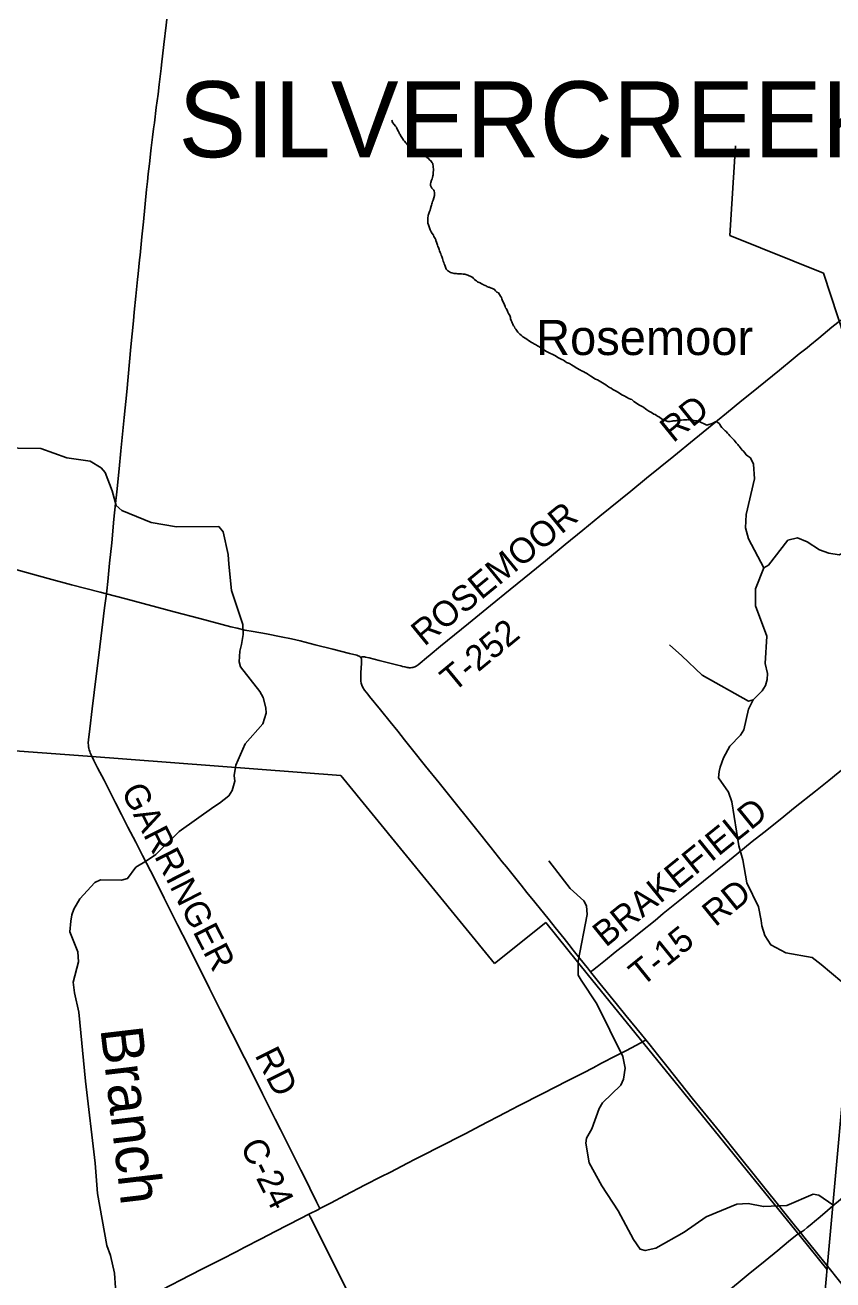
# Model space of a CAD drawing. Extents: x -49 to -8.2, y 9.4 to 23.5.
# Drawn here: x -11.38 to -10.474, y 10.579 to 11.988 of the extents above; entities that cross this region are included whole.
import ezdxf

# ---------------------------------------------------------------- set-up
doc = ezdxf.new("R2010")
doc.units = 0
for name, color, linetype in [('GM_X_Adjacent_County', 7, 'Continuous'), ('GM_X_County_Road', 7, 'Continuous'), ('GM_X_County_Road_Text', 7, 'Continuous'), ('GM_X_Minor_River', 7, 'Continuous'), ('GM_X_Minor_River_Text', 7, 'Continuous'), ('GM_X_Township', 7, 'Continuous'), ('GM_X_Township_Road', 7, 'Continuous'), ('GM_X_Township_Road_Text', 7, 'Continuous'), ('GM_X_Township_Text', 7, 'Continuous'), ('GM_X_Unincorporated_Text', 7, 'Continuous')]:
    doc.layers.add(name, color=color, linetype=linetype)

msp = doc.modelspace()

# ---------------------------------------------------------------- linework, layer by layer
at = {"layer": 'GM_X_Adjacent_County'}
msp.add_line((-9.9722, 16.2087), (-10.5877, 9.4087), dxfattribs=at)
at = {"layer": 'GM_X_County_Road'}
for points in [[(-11.2892, 11.3494), (-11.2889, 11.3526), (-11.2878, 11.3634), (-11.2856, 11.3838), (-11.2833, 11.4067), (-11.2807, 11.4333), (-11.279, 11.4506), (-11.2776, 11.4638), (-11.275, 11.4895), (-11.2729, 11.5099), (-11.2708, 11.5322), (-11.2694, 11.5473), (-11.2664, 11.576), (-11.2617, 11.6265), (-11.2588, 11.6558), (-11.2579, 11.6654), (-11.2561, 11.6834), (-11.2551, 11.6948), (-11.2544, 11.7022), (-11.2537, 11.7084), (-11.2521, 11.7242), (-11.2515, 11.7294), (-11.2494, 11.7501), (-11.2484, 11.76), (-11.2477, 11.7668), (-11.2441, 11.8033), (-11.2432, 11.8123), (-11.2423, 11.8209), (-11.241, 11.832), (-11.2394, 11.8465), (-11.239, 11.8499), (-11.2374, 11.8619), (-11.2362, 11.8712), (-11.2354, 11.878), (-11.2332, 11.8952), (-11.2313, 11.9103), (-11.23, 11.9211), (-11.2279, 11.939), (-11.2274, 11.943), (-11.2247, 11.9658), (-11.2222, 11.9875), (-11.2214, 11.9942)], [(-11.5109, 11.4127), (-11.5099, 11.4123), (-11.5062, 11.4108), (-11.5006, 11.4088), (-11.4917, 11.4061), (-11.4705, 11.4), (-11.4413, 11.3913), (-11.4175, 11.3842), (-11.3966, 11.3781), (-11.3547, 11.3665), (-11.3283, 11.3596), (-11.2964, 11.3512), (-11.2892, 11.3494)], [(-11.3091, 11.1765), (-11.3093, 11.1774), (-11.3095, 11.1792), (-11.3096, 11.1823), (-11.3094, 11.1857), (-11.3079, 11.198), (-11.3051, 11.2202), (-11.3029, 11.2387), (-11.3002, 11.26), (-11.2977, 11.2806), (-11.2944, 11.3087), (-11.2914, 11.3337), (-11.2892, 11.3494)], [(-11.2892, 11.3494), (-11.2675, 11.3438), (-11.2132, 11.3293), (-11.1844, 11.3217), (-11.1495, 11.3124), (-11.1426, 11.3107), (-11.1338, 11.3088), (-11.1244, 11.307), (-11.1097, 11.3044), (-11.0932, 11.3012), (-11.0816, 11.2988), (-11.0716, 11.2965), (-11.0548, 11.2922), (-11.0352, 11.2872), (-11.0165, 11.2826), (-11.0083, 11.2806), (-11.0065, 11.28), (-11.0056, 11.2796), (-11.0048, 11.2791), (-11.0041, 11.2784)], [(-11.0041, 11.2784), (-11.0041, 11.2783), (-11.0037, 11.2778), (-11.0031, 11.2765), (-11.0029, 11.2752), (-11.0029, 11.2739), (-11.0029, 11.2717), (-11.0035, 11.2608), (-11.0038, 11.2559), (-11.0038, 11.2537), (-11.0036, 11.2513), (-11.0033, 11.2491), (-11.0026, 11.2468), (-11.0013, 11.2442), (-10.9994, 11.2414), (-10.9976, 11.2389), (-10.996, 11.2369), (-10.9939, 11.2343), (-10.9815, 11.2191), (-10.9708, 11.2058), (-10.9623, 11.1954), (-10.9545, 11.1854), (-10.9458, 11.1745), (-10.931, 11.1561), (-10.9159, 11.1371), (-10.898, 11.1148), (-10.8826, 11.0957), (-10.8736, 11.0846), (-10.8573, 11.0643), (-10.8449, 11.0487), (-10.8402, 11.0429), (-10.8239, 11.0225), (-10.8173, 11.0143), (-10.8085, 11.0034), (-10.7924, 10.9834)], [(-11.0496, 10.6594), (-11.0511, 10.6625), (-11.0534, 10.6672), (-11.0608, 10.6822), (-11.0674, 10.6953), (-11.071, 10.7025), (-11.077, 10.7145), (-11.0838, 10.7281), (-11.0905, 10.7414), (-11.0938, 10.7481), (-11.0998, 10.7599), (-11.114, 10.7884), (-11.1232, 10.8067), (-11.1343, 10.8286), (-11.1616, 10.8826), (-11.1735, 10.9066), (-11.198, 10.9555), (-11.2093, 10.978), (-11.2244, 11.0079), (-11.2354, 11.0298), (-11.2486, 11.0556), (-11.2563, 11.0708), (-11.265, 11.0877), (-11.2722, 11.1018), (-11.2789, 11.1147), (-11.2919, 11.1402), (-11.2992, 11.1543), (-11.3032, 11.1623), (-11.3061, 11.1681), (-11.3074, 11.1708), (-11.308, 11.1726), (-11.3086, 11.1742), (-11.309, 11.1759), (-11.3091, 11.1765)], [(-10.4741, 10.6624), (-10.4546, 10.6786), (-10.4463, 10.6856), (-10.4237, 10.7045), (-10.3975, 10.7266), (-10.3832, 10.7385), (-10.3378, 10.7762), (-10.2925, 10.814), (-10.2556, 10.8449), (-10.2425, 10.8559), (-10.2126, 10.8807), (-10.1911, 10.8986), (-10.1768, 10.9106), (-10.1519, 10.9316), (-10.1172, 10.9603), (-10.0958, 10.9783), (-10.0529, 11.0142), (-10.0171, 11.044), (-9.9957, 11.0619), (-9.9432, 11.1057), (-9.9276, 11.1186), (-9.9229, 11.1226), (-9.9196, 11.1259), (-9.9193, 11.1263)], [(-10.7924, 10.9834), (-10.7855, 10.9748), (-10.7756, 10.9625), (-10.7704, 10.9559), (-10.7654, 10.9496), (-10.7609, 10.944), (-10.7515, 10.9323)], [(-10.7515, 10.9323), (-10.7493, 10.9295), (-10.7458, 10.9251)], [(-10.7458, 10.9251), (-10.7355, 10.9122), (-10.7172, 10.8895), (-10.7061, 10.8761), (-10.6888, 10.8549), (-10.6839, 10.8487)], [(-11.0496, 10.6594), (-11.0369, 10.666), (-11.0215, 10.674), (-10.9987, 10.686), (-10.9813, 10.695), (-10.9705, 10.7005), (-10.9512, 10.7104), (-10.9426, 10.7149), (-10.9313, 10.7206), (-10.9175, 10.7278), (-10.886, 10.7439), (-10.8699, 10.7522), (-10.8409, 10.7672), (-10.8266, 10.7746), (-10.7993, 10.7887), (-10.7719, 10.8027), (-10.7539, 10.812), (-10.7431, 10.8175), (-10.7335, 10.8225), (-10.7175, 10.8308), (-10.7062, 10.8366), (-10.6943, 10.8428), (-10.6867, 10.8471), (-10.6839, 10.8487)], [(-10.6839, 10.8487), (-10.6791, 10.8427), (-10.6707, 10.8324), (-10.6587, 10.8173), (-10.6318, 10.7835), (-10.6145, 10.7624), (-10.6012, 10.7459), (-10.5791, 10.7182), (-10.5608, 10.6955), (-10.5474, 10.6787), (-10.5379, 10.6669), (-10.5264, 10.6526), (-10.5173, 10.6412), (-10.5104, 10.6326)], [(-10.5104, 10.6326), (-10.5085, 10.6337), (-10.5063, 10.6353), (-10.5027, 10.6381), (-10.5013, 10.6393), (-10.497, 10.6429), (-10.4946, 10.6449), (-10.4882, 10.6503), (-10.4799, 10.6574), (-10.4741, 10.6624)], [(-11.2271, 10.5684), (-11.1953, 10.5846), (-11.1812, 10.5918), (-11.1605, 10.6025), (-11.143, 10.6114), (-11.1345, 10.6158), (-11.1157, 10.6255), (-11.0997, 10.6338), (-11.0715, 10.6483), (-11.0619, 10.6532)], [(-11.0619, 10.6532), (-11.0513, 10.6586), (-11.0496, 10.6594)], [(-11.0199, 10.5688), (-11.0262, 10.5816), (-11.0479, 10.6247), (-11.0536, 10.6363), (-11.0605, 10.6502), (-11.0619, 10.6532)], [(-10.5889, 10.5689), (-10.5757, 10.5798), (-10.5666, 10.5873), (-10.5598, 10.5928), (-10.55, 10.6009), (-10.5358, 10.6125), (-10.5236, 10.6226), (-10.5176, 10.6275), (-10.5144, 10.6299), (-10.5133, 10.6307), (-10.5123, 10.6314), (-10.5114, 10.632), (-10.5104, 10.6326)], [(-10.5104, 10.6326), (-10.5066, 10.6279), (-10.4938, 10.6122), (-10.4801, 10.5949)], [(-10.4801, 10.5949), (-10.4767, 10.5908), (-10.4694, 10.5817), (-10.4451, 10.5514), (-10.3946, 10.4883), (-10.3704, 10.458), (-10.35, 10.4325), (-10.3365, 10.4155), (-10.3268, 10.4035), (-10.3101, 10.3829), (-10.3073, 10.3794), (-10.3018, 10.3724), (-10.2927, 10.3611), (-10.2821, 10.3477), (-10.2704, 10.3332), (-10.2345, 10.2883), (-10.2034, 10.2495), (-10.182, 10.2228), (-10.1442, 10.1755), (-10.1179, 10.1428), (-10.1033, 10.1247), (-10.0932, 10.1122)]]:
    msp.add_lwpolyline(points, dxfattribs=at)
at = {"layer": 'GM_X_Minor_River'}
for points in [[(-10.9688, 11.8811), (-10.9681, 11.8785), (-10.9662, 11.876), (-10.9647, 11.8742), (-10.9637, 11.8733), (-10.9636, 11.8723), (-10.963, 11.8712), (-10.9621, 11.8695), (-10.9613, 11.8681), (-10.9608, 11.8668), (-10.9602, 11.8658), (-10.9597, 11.8649), (-10.9591, 11.8639), (-10.9585, 11.8628), (-10.9569, 11.8603), (-10.9559, 11.8587), (-10.9548, 11.8574), (-10.9533, 11.8555), (-10.9524, 11.8547), (-10.9516, 11.8538), (-10.9505, 11.8532), (-10.9494, 11.8522), (-10.9484, 11.8516), (-10.9475, 11.8507), (-10.9463, 11.8501), (-10.9452, 11.8491), (-10.9433, 11.8476), (-10.9422, 11.8468), (-10.9413, 11.846), (-10.9401, 11.8455), (-10.9384, 11.8443), (-10.9369, 11.8435), (-10.936, 11.8429), (-10.9349, 11.8424), (-10.9339, 11.8418), (-10.9328, 11.841), (-10.9315, 11.8402), (-10.9305, 11.8397), (-10.9294, 11.8389), (-10.9283, 11.8383), (-10.9264, 11.8362), (-10.9251, 11.8354), (-10.9238, 11.8331), (-10.923, 11.8322), (-10.9225, 11.8285), (-10.9221, 11.8257), (-10.922, 11.8244), (-10.9224, 11.8227), (-10.9224, 11.8211), (-10.9224, 11.8198), (-10.9228, 11.8187), (-10.9232, 11.8166), (-10.9238, 11.8151), (-10.9243, 11.8137), (-10.9251, 11.8111), (-10.9255, 11.8096), (-10.9255, 11.8084), (-10.9254, 11.8075), (-10.9248, 11.8062), (-10.9239, 11.8048), (-10.9227, 11.8035), (-10.9218, 11.8025), (-10.9213, 11.8012), (-10.9211, 11.8), (-10.9209, 11.7987), (-10.9209, 11.7977), (-10.9211, 11.7966), (-10.9225, 11.7911), (-10.9231, 11.7896), (-10.9237, 11.7883), (-10.9241, 11.787), (-10.9245, 11.7856), (-10.9248, 11.7843), (-10.9254, 11.7818), (-10.926, 11.7799), (-10.9266, 11.7786), (-10.927, 11.7773), (-10.9272, 11.7762), (-10.9276, 11.7752), (-10.928, 11.7743), (-10.9282, 11.7731), (-10.9284, 11.7718), (-10.9286, 11.7709), (-10.9286, 11.7697), (-10.9286, 11.7686), (-10.9286, 11.7672), (-10.9285, 11.7653), (-10.9279, 11.7634), (-10.9274, 11.7625), (-10.9268, 11.7602), (-10.9257, 11.7579), (-10.9248, 11.7558), (-10.9237, 11.7539), (-10.9223, 11.7518), (-10.9216, 11.7505), (-10.9209, 11.7493), (-10.9203, 11.7482), (-10.9197, 11.7468), (-10.9194, 11.7459), (-10.9186, 11.744), (-10.9175, 11.7407)], [(-10.5832, 11.8523), (-10.5894, 11.7516), (-10.4845, 11.7092), (-10.4364, 11.5635), (-10.4257, 11.5004)], [(-10.9175, 11.7407), (-10.9172, 11.7392), (-10.9166, 11.738), (-10.9162, 11.7369), (-10.9159, 11.7358), (-10.9153, 11.7342), (-10.9146, 11.7323), (-10.914, 11.731), (-10.9135, 11.7295), (-10.9129, 11.7281), (-10.9124, 11.7268), (-10.912, 11.7256), (-10.9116, 11.7243), (-10.9111, 11.7226), (-10.9105, 11.7213), (-10.9102, 11.7197), (-10.9096, 11.7182), (-10.9091, 11.7171), (-10.9078, 11.7138), (-10.9063, 11.7121), (-10.9053, 11.7115), (-10.9032, 11.7102), (-10.9017, 11.7096), (-10.8989, 11.7088), (-10.8972, 11.7088), (-10.8962, 11.7088), (-10.8949, 11.7085), (-10.8907, 11.7085), (-10.889, 11.7083), (-10.8881, 11.7083), (-10.8871, 11.7081), (-10.8858, 11.7077), (-10.8847, 11.7075), (-10.8835, 11.7069), (-10.8822, 11.7063), (-10.8811, 11.7059), (-10.8796, 11.7051), (-10.8781, 11.7044), (-10.8771, 11.7032), (-10.876, 11.7021), (-10.8747, 11.7011), (-10.8738, 11.7005), (-10.8728, 11.6997), (-10.8719, 11.6992), (-10.8709, 11.6988), (-10.8698, 11.6984), (-10.8681, 11.6974), (-10.8671, 11.697), (-10.8662, 11.6963), (-10.8643, 11.6955), (-10.863, 11.6949), (-10.8621, 11.6945), (-10.8605, 11.6937), (-10.8596, 11.6935), (-10.8581, 11.6929), (-10.8571, 11.6924), (-10.856, 11.692), (-10.8551, 11.6916), (-10.8536, 11.691), (-10.8524, 11.6896), (-10.8509, 11.6881), (-10.8492, 11.6873), (-10.8481, 11.6854), (-10.847, 11.6833), (-10.8459, 11.6818), (-10.8453, 11.6806), (-10.8449, 11.6795), (-10.8446, 11.6782), (-10.844, 11.677), (-10.8435, 11.6759), (-10.8429, 11.6747), (-10.8425, 11.6736), (-10.8418, 11.6719), (-10.8412, 11.6705), (-10.8405, 11.6696), (-10.8396, 11.6676), (-10.8386, 11.6657), (-10.8379, 11.6642), (-10.8372, 11.6629), (-10.8366, 11.6617), (-10.8362, 11.6608), (-10.8359, 11.6594), (-10.8357, 11.6581), (-10.8349, 11.6562), (-10.8344, 11.6547), (-10.8338, 11.6537), (-10.8331, 11.6522), (-10.8324, 11.6503), (-10.8314, 11.6489), (-10.8307, 11.6476), (-10.8299, 11.6463), (-10.829, 11.6453), (-10.8282, 11.6443), (-10.8275, 11.6432), (-10.8264, 11.6419), (-10.8251, 11.6407), (-10.8234, 11.6392), (-10.8222, 11.6382), (-10.8211, 11.6374), (-10.8175, 11.6351), (-10.8156, 11.6337)], [(-10.8156, 11.6337), (-10.8136, 11.6326), (-10.8121, 11.6316), (-10.8111, 11.6312), (-10.8098, 11.6303), (-10.8089, 11.6297), (-10.8077, 11.6291), (-10.8066, 11.6285), (-10.8055, 11.6277), (-10.8041, 11.627), (-10.8028, 11.6264), (-10.8017, 11.6256), (-10.8004, 11.6248), (-10.7991, 11.6239), (-10.7972, 11.6225), (-10.7953, 11.6214), (-10.7925, 11.6198), (-10.7908, 11.619), (-10.7891, 11.6183), (-10.7875, 11.6175), (-10.7858, 11.6167), (-10.7842, 11.6157), (-10.7825, 11.6148), (-10.7804, 11.6136), (-10.7781, 11.6124), (-10.7762, 11.6115), (-10.7747, 11.6105), (-10.7727, 11.6091), (-10.7696, 11.6078), (-10.7674, 11.6064), (-10.7653, 11.6053), (-10.7636, 11.6043), (-10.7619, 11.6031), (-10.7604, 11.6022), (-10.7587, 11.6012), (-10.7572, 11.6004), (-10.7561, 11.5996), (-10.7549, 11.5992), (-10.7534, 11.5985), (-10.7515, 11.5973), (-10.7506, 11.5969), (-10.7491, 11.5958), (-10.7479, 11.5952), (-10.7466, 11.5944), (-10.7455, 11.5938), (-10.7404, 11.5905), (-10.738, 11.5894), (-10.7363, 11.5884), (-10.7342, 11.5872), (-10.7325, 11.5861), (-10.7306, 11.5849), (-10.7287, 11.5838), (-10.7268, 11.5824), (-10.7248, 11.581), (-10.7227, 11.5801), (-10.721, 11.5789), (-10.7193, 11.5779), (-10.717, 11.5768), (-10.7153, 11.5758), (-10.7133, 11.5745), (-10.7108, 11.5729), (-10.708, 11.5716), (-10.7055, 11.57), (-10.7031, 11.5688), (-10.701, 11.5679), (-10.6997, 11.5675), (-10.6974, 11.5652), (-10.6944, 11.5634), (-10.6916, 11.5615), (-10.6893, 11.5603), (-10.6872, 11.5593), (-10.6859, 11.5584), (-10.6842, 11.5572), (-10.6827, 11.5559), (-10.6806, 11.5545), (-10.6784, 11.5532), (-10.6765, 11.552), (-10.6748, 11.5512), (-10.6733, 11.5505), (-10.672, 11.5495), (-10.6707, 11.5487), (-10.6693, 11.5481), (-10.6684, 11.5475), (-10.6661, 11.5458), (-10.6648, 11.5452), (-10.6637, 11.5445), (-10.661, 11.5435), (-10.6601, 11.5431), (-10.6591, 11.5429), (-10.6578, 11.5429), (-10.6567, 11.5429), (-10.6552, 11.543), (-10.6542, 11.5432), (-10.6531, 11.5434), (-10.6521, 11.5436), (-10.651, 11.5437), (-10.65, 11.5437), (-10.6489, 11.5439), (-10.6476, 11.5441), (-10.6455, 11.5442), (-10.6438, 11.5442)], [(-10.6438, 11.5442), (-10.6415, 11.5446), (-10.6394, 11.5446), (-10.6379, 11.5447), (-10.6367, 11.5449), (-10.6354, 11.5447), (-10.6345, 11.5447), (-10.6331, 11.5445), (-10.6318, 11.5443), (-10.6295, 11.5439), (-10.628, 11.5435), (-10.6269, 11.5435), (-10.6259, 11.5431), (-10.6242, 11.5427), (-10.6233, 11.5423), (-10.6223, 11.5419), (-10.621, 11.5413), (-10.6191, 11.5405), (-10.6176, 11.5398), (-10.6163, 11.539), (-10.6152, 11.5386), (-10.6142, 11.5391), (-10.6093, 11.5406), (-10.6079, 11.5414), (-10.6068, 11.5419), (-10.6055, 11.5423), (-10.6043, 11.5423), (-10.6032, 11.5415), (-10.6017, 11.5407), (-10.6009, 11.5398), (-10.6, 11.5378), (-10.5985, 11.5361), (-10.5972, 11.5346), (-10.5957, 11.533), (-10.5948, 11.5323), (-10.5938, 11.5315), (-10.5921, 11.5296), (-10.5906, 11.5282), (-10.5895, 11.5267), (-10.5882, 11.5252), (-10.5865, 11.5236), (-10.5848, 11.5219), (-10.5837, 11.5204), (-10.5824, 11.5188), (-10.5812, 11.5179), (-10.5805, 11.5169), (-10.5797, 11.516), (-10.579, 11.515), (-10.5781, 11.5137), (-10.5769, 11.5121), (-10.5756, 11.5108), (-10.5747, 11.51), (-10.5728, 11.5077), (-10.5711, 11.5054), (-10.5698, 11.5044), (-10.5664, 11.502)], [(-11.414, 11.5131), (-11.3627, 11.5124)], [(-11.3627, 11.5124), (-11.3337, 11.5021), (-11.3073, 11.4982), (-11.295, 11.4907), (-11.2906, 11.4855), (-11.2827, 11.4651), (-11.2781, 11.4485), (-11.2718, 11.4429), (-11.2389, 11.4294), (-11.2104, 11.4247), (-11.1631, 11.4249), (-11.1582, 11.4191), (-11.1524, 11.3936), (-11.152, 11.3827), (-11.1487, 11.353), (-11.1363, 11.3149), (-11.1358, 11.3037), (-11.1377, 11.2925), (-11.1395, 11.2851), (-11.1402, 11.2731), (-11.1387, 11.2674), (-11.1171, 11.2399), (-11.1133, 11.2332), (-11.1102, 11.2216), (-11.1101, 11.2155), (-11.1135, 11.2034), (-11.1335, 11.1812), (-11.144, 11.1571), (-11.1457, 11.1454), (-11.145, 11.1391), (-11.148, 11.1285), (-11.152, 11.1226), (-11.1624, 11.1146), (-11.1687, 11.1103), (-11.2076, 11.0826), (-11.2336, 11.0568), (-11.2442, 11.0499), (-11.2562, 11.0426), (-11.2655, 11.03), (-11.2724, 11.0282), (-11.2958, 11.0286), (-11.3023, 11.0253), (-11.3189, 11.0072), (-11.3258, 10.9955), (-11.328, 10.9891), (-11.3292, 10.9819), (-11.3301, 10.9699), (-11.3212, 10.9476), (-11.3206, 10.9363), (-11.3267, 10.9134), (-11.3249, 10.9016), (-11.32, 10.88), (-11.3126, 10.8024), (-11.3018, 10.7104), (-11.2991, 10.6765), (-11.2889, 10.6179), (-11.2848, 10.6068), (-11.2802, 10.5871), (-11.2789, 10.5706)], [(-10.5664, 11.502), (-10.5629, 11.495), (-10.5619, 11.4783), (-10.5713, 11.4386), (-10.5718, 11.4236), (-10.5687, 11.4112), (-10.5513, 11.3787), (-10.5607, 11.3549), (-10.5607, 11.336), (-10.5479, 11.302), (-10.55, 11.2711), (-10.5474, 11.26), (-10.5475, 11.2532), (-10.5495, 11.2467), (-10.5533, 11.2405), (-10.5634, 11.2303), (-10.5686, 11.2198), (-10.5738, 11.1968), (-10.5777, 11.1906), (-10.5894, 11.1785), (-10.5968, 11.1653), (-10.6005, 11.1547), (-10.6015, 11.15), (-10.6023, 11.1429), (-10.5911, 11.1268), (-10.5872, 11.1158), (-10.5795, 11.0666), (-10.5749, 11.0508), (-10.5705, 11.0249), (-10.5574, 10.9981), (-10.5543, 10.9827), (-10.5538, 10.9768), (-10.5501, 10.9661), (-10.5434, 10.9554), (-10.5269, 10.9466), (-10.4973, 10.9411), (-10.4871, 10.9334), (-10.4522, 10.9042)], [(-10.5513, 11.3787), (-10.546, 11.3817), (-10.5244, 11.4096), (-10.5137, 11.4121), (-10.5027, 11.4078), (-10.4891, 11.3987), (-10.4786, 11.3952), (-10.4668, 11.3931), (-10.4573, 11.3978), (-10.4492, 11.4085), (-10.4392, 11.4166), (-10.4292, 11.4286), (-10.4246, 11.4459), (-10.4249, 11.4575), (-10.4257, 11.5004)], [(-10.5634, 11.2303), (-10.5685, 11.2291), (-10.6207, 11.258), (-10.6434, 11.2799), (-10.6571, 11.2921)], [(-10.4739, 10.6637), (-10.4898, 10.6747), (-10.4959, 10.6757), (-10.5255, 10.6629), (-10.5518, 10.6617), (-10.5691, 10.6653), (-10.5818, 10.6645), (-10.6161, 10.6503), (-10.6408, 10.6329), (-10.6728, 10.6152), (-10.6844, 10.6124), (-10.6903, 10.614), (-10.6978, 10.6248), (-10.7148, 10.6569), (-10.7332, 10.6851), (-10.7474, 10.7107), (-10.7511, 10.7328), (-10.7505, 10.7385), (-10.7474, 10.7438), (-10.7445, 10.7489), (-10.7363, 10.7718), (-10.7324, 10.7782), (-10.712, 10.7981), (-10.7089, 10.8046), (-10.7072, 10.8171), (-10.7098, 10.8301), (-10.7388, 10.8893), (-10.7565, 10.9158), (-10.7598, 10.9215), (-10.7598, 10.9371), (-10.7496, 10.9895), (-10.7506, 10.9994), (-10.7536, 11.0049), (-10.7687, 11.0188), (-10.7926, 11.0497)]]:
    msp.add_lwpolyline(points, dxfattribs=at)
at = {"layer": 'GM_X_Township'}
for p, q in [((-11.3105, 11.1671), (-11.5341, 11.1841)), ((-11.0263, 11.1455), (-11.3105, 11.1671)), ((-10.8538, 10.9345), (-11.0263, 11.1455)), ((-10.7962, 10.9805), (-10.8538, 10.9345)), ((-10.7482, 10.9212), (-10.7962, 10.9805)), ((-10.6866, 10.845), (-10.7482, 10.9212)), ((-10.5103, 10.628), (-10.6866, 10.845)), ((-10.4807, 10.5914), (-10.5103, 10.628))]:
    msp.add_line(p, q, dxfattribs=at)
at = {"layer": 'GM_X_Township_Road'}
for points in [[(-11.0041, 11.2784), (-11.0027, 11.2786), (-11.0018, 11.2787), (-11.0008, 11.2787), (-10.9996, 11.2787), (-10.9985, 11.2785), (-10.9942, 11.2776), (-10.9831, 11.2747), (-10.962, 11.2693), (-10.9587, 11.2685), (-10.9569, 11.268), (-10.9542, 11.2674), (-10.9518, 11.2668), (-10.9505, 11.2666), (-10.9494, 11.2665), (-10.9479, 11.2665), (-10.9466, 11.2666), (-10.9454, 11.2668), (-10.9442, 11.2671), (-10.943, 11.2676), (-10.9416, 11.2683), (-10.9395, 11.2697), (-10.937, 11.2716), (-10.9301, 11.2774), (-10.9258, 11.281), (-10.9141, 11.2907), (-10.8828, 11.3162), (-10.8582, 11.3362), (-10.8361, 11.3543), (-10.8127, 11.3733), (-10.7966, 11.3865), (-10.7742, 11.4047), (-10.7544, 11.4208), (-10.7354, 11.4364), (-10.7005, 11.4648), (-10.6832, 11.4791), (-10.6526, 11.5039), (-10.6297, 11.5226), (-10.6035, 11.5441), (-10.5934, 11.5523), (-10.5762, 11.5662), (-10.5654, 11.575), (-10.534, 11.6004), (-10.5184, 11.6133), (-10.5117, 11.6187), (-10.5029, 11.6256), (-10.4997, 11.6281), (-10.4898, 11.6362), (-10.475, 11.6485), (-10.4649, 11.6567)], [(-10.7458, 10.9251), (-10.7436, 10.9268), (-10.7384, 10.9308), (-10.729, 10.9384), (-10.7181, 10.9471), (-10.7032, 10.9589), (-10.6895, 10.97), (-10.6735, 10.9829), (-10.6642, 10.9906), (-10.6418, 11.0085), (-10.6191, 11.0268), (-10.5942, 11.0473), (-10.5818, 11.0573), (-10.5644, 11.0713), (-10.5515, 11.0816), (-10.5331, 11.0963), (-10.5161, 11.1099), (-10.4936, 11.128), (-10.4785, 11.14), (-10.4678, 11.1485), (-10.4504, 11.1625), (-10.4427, 11.1688), (-10.427, 11.1815)]]:
    msp.add_lwpolyline(points, dxfattribs=at)

# ---------------------------------------------------------------- texts
at = {"layer": 'GM_X_County_Road_Text'}
for s, rotation, p in [('GARRINGER', 297.0346, (-11.2733, 11.1283)), ('RD', 296.5659, (-11.1232, 10.8318)), ('C-24', 296.5754, (-11.1396, 10.7297))]:
    msp.add_text(s, height=0.02841, rotation=rotation, dxfattribs=at).set_placement(p)
at = {"layer": 'GM_X_Minor_River_Text'}
msp.add_text('Branch', height=0.04734, rotation=276.7253, dxfattribs=at).set_placement((-11.2961, 10.8613))
at = {"layer": 'GM_X_Township_Road_Text'}
for s, rotation, p in [('RD', 39.0466, (-10.6532, 11.5182)), ('ROSEMOOR', 39.3153, (-10.9324, 11.2898)), ('T-252', 39.4851, (-10.8997, 11.2382)), ('BRAKEFIELD', 38.966, (-10.7288, 10.952)), ('RD', 39.0448, (-10.6059, 10.9749)), ('T-15', 38.9898, (-10.6882, 10.9077))]:
    msp.add_text(s, height=0.02841, rotation=rotation, dxfattribs=at).set_placement(p)
at = {"layer": 'GM_X_Township_Text'}
msp.add_text('SILVERCREEK', height=0.085227, rotation=0, dxfattribs=at).set_placement((-11.2084, 11.8394))
at = {"layer": 'GM_X_Unincorporated_Text'}
msp.add_text('Rosemoor', height=0.03949, rotation=0, dxfattribs=at).set_placement((-10.807, 11.6174))

doc.saveas('drawing.dxf')
